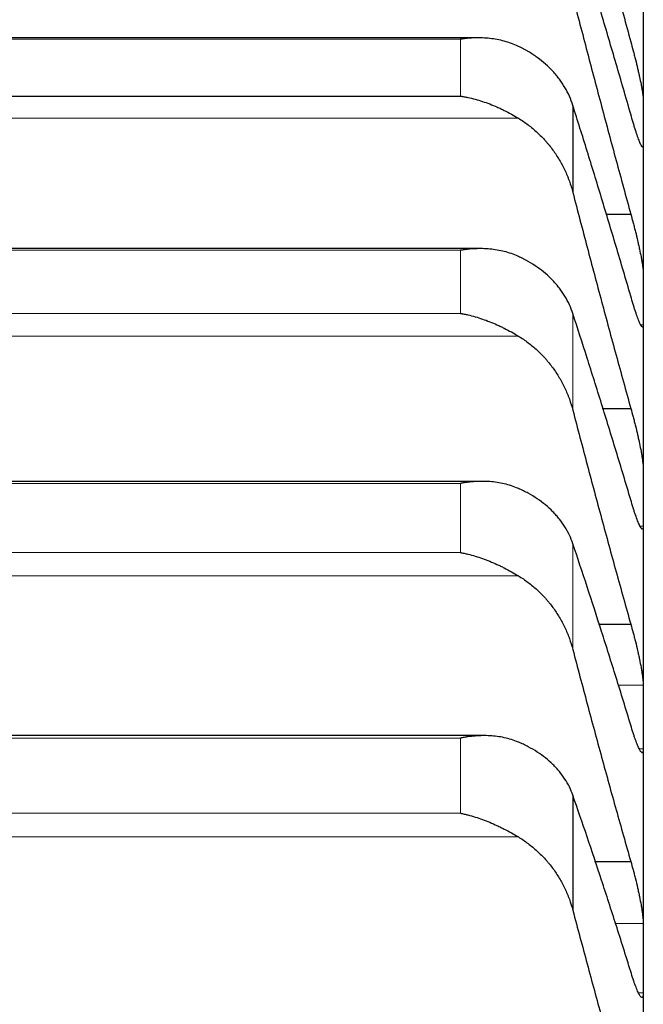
# Model space of a CAD drawing. Header units: inches. Extents: x 0 to 20790, y -12 to 14700.
# Tile 388 of 441: x 14177 to 14204, y 10851 to 10893. Entities that reach past the tile are written whole.
import ezdxf

# ---------------------------------------------------------------- set-up
doc = ezdxf.new("R2010")
doc.units = ezdxf.units.IN
doc.layers.add('1', color=7, linetype='Continuous', true_color=0xffffff)
doc.layers.add('254', color=7, linetype='Continuous', true_color=0xffffff)
doc.styles.add('latin_extended', font='simplex.shx')
doc.dimstyles.get("Standard").update_dxf_attribs({"dimtxt": 0.18, "dimasz": 0.18, "dimexe": 0.18, "dimexo": 0.0625, "dimgap": 0.09, "dimtad": 0, "dimtih": 1, "dimtoh": 1, "dimdec": 4, "dimzin": 0, "dimdsep": 46, "dimtxsty": 'Standard', "dimcen": 0.09, "dimadec": 0, "dimazin": 0, "dimtfac": 1, "dimtdec": 4, "dimtofl": 0, "dimtmove": 0, "dimatfit": 3, "dimfxl": 1, "dimtolj": 1, "dimtzin": 0, "dimarcsym": 0})

# ---------------------------------------------------------------- blocks, each defined once
blk = doc.blocks.new('_U8')
at = {"layer": '254', "color": 3, "linetype": 'Continuous', "lineweight": 13, "transparency": 16777216}
for p, q in [((13940.838, 12760.442), (13940.838, 13273.442)), ((14453.838, 10418.957), (14453.838, 13273.442)), ((14331.338, 13238.442), (14063.338, 13238.442))]:
    blk.add_line(p, q, dxfattribs=at)
at = {"layer": '254', "color": 3, "transparency": 16777216}
for points in [[(14063.338, 13258.858), (14063.338, 13218.025), (13940.838, 13238.442)], [(14331.338, 13218.025), (14331.338, 13258.858), (14453.838, 13238.442)]]:
    blk.add_solid(points, dxfattribs=at)
at = {"layer": 'Defpoints', "color": 0, "transparency": 16777216}
for p in [(13940.838, 13238.442), (13940.838, 12725.442), (14453.838, 10383.957)]:
    blk.add_point(p, dxfattribs=at)
at = {"layer": '254', "color": 2, "lineweight": 13, "transparency": 16777216, "insert": (14074.347, 13422.192), "char_height": 122.5, "attachment_point": 1, "style": 'latin_extended'}
blk.add_mtext('\\A1;513', dxfattribs=at)

msp = doc.modelspace()

# ---------------------------------------------------------------- linework, layer by layer
at = {"layer": '1', "color": 2, "linetype": 'Continuous', "lineweight": 25}
for p, q in [((14203.838, 10895.617), (14203.838, 10888.985)), ((14196.737, 10892.615), (14158.964, 10892.615)), ((14159.694, 10890.112), (14195.982, 10890.112)), ((14200.812, 10889.712), (14200.812, 10885.969)), ((14203.838, 10888.985), (14203.838, 10881.4)), ((14202.231, 10885.038), (14203.301, 10885.038)), ((14196.825, 10883.555), (14158.877, 10883.555)), ((14203.838, 10881.4), (14203.838, 10872.875)), ((14202.078, 10876.69), (14203.301, 10876.69)), ((14196.914, 10873.551), (14158.789, 10873.551)), ((14203.838, 10872.875), (14203.838, 10863.422)), ((14201.917, 10867.408), (14203.301, 10867.408)), ((14203.838, 10863.422), (14203.838, 10853.058)), ((14197.001, 10862.622), (14158.701, 10862.622)), ((14200.812, 10860.058), (14200.812, 10855.114)), ((14201.747, 10857.208), (14203.301, 10857.208)), ((14203.838, 10853.058), (14203.838, 10841.798))]:
    msp.add_line(p, q, dxfattribs=at)
at = {"layer": '1', "color": 110, "linetype": 'Continuous', "lineweight": 13}
for p, q in [((14159.694, 10892.557), (14195.982, 10892.557)), ((14195.982, 10892.557), (14195.982, 10890.112)), ((14157.207, 10889.163), (14198.47, 10889.163)), ((14159.694, 10883.482), (14195.982, 10883.482)), ((14195.982, 10883.482), (14195.982, 10880.772)), ((14159.694, 10880.772), (14195.982, 10880.772)), ((14200.812, 10880.762), (14200.812, 10876.612)), ((14203.721, 10880.286), (14203.836, 10880.286)), ((14157.207, 10879.797), (14198.47, 10879.797)), ((14159.694, 10873.463), (14195.982, 10873.463)), ((14195.982, 10873.463), (14195.982, 10870.491)), ((14203.698, 10871.631), (14203.836, 10871.631)), ((14200.812, 10870.872), (14200.812, 10866.321)), ((14159.694, 10870.491), (14195.982, 10870.491)), ((14157.207, 10869.492), (14198.47, 10869.492)), ((14202.751, 10864.793), (14203.836, 10864.793)), ((14159.694, 10862.516), (14195.982, 10862.516)), ((14195.982, 10862.516), (14195.982, 10859.287)), ((14203.669, 10862.052), (14203.836, 10862.052)), ((14159.694, 10859.287), (14195.982, 10859.287)), ((14157.207, 10858.266), (14198.47, 10858.266)), ((14202.619, 10854.553), (14203.836, 10854.553)), ((14203.636, 10851.562), (14203.836, 10851.562))]:
    msp.add_line(p, q, dxfattribs=at)
at = {"layer": '1', "color": 2, "linetype": 'Continuous', "lineweight": 25}
for points in [[(14200.812, 10901.827), (14201.016, 10901.035), (14201.426, 10899.457), (14202.045, 10897.104), (14202.67, 10894.764), (14203.09, 10893.213), (14203.301, 10892.44)], [(14203.301, 10889.329), (14203.09, 10890.063), (14202.67, 10891.514), (14202.045, 10893.636), (14201.426, 10895.704), (14201.016, 10897.047), (14200.812, 10897.709)], [(14200.812, 10894.379), (14201.016, 10893.588), (14201.426, 10892.013), (14202.045, 10889.669), (14202.67, 10887.343), (14203.09, 10885.804), (14203.301, 10885.038)], [(14203.836, 10889.968), (14203.838, 10889.64), (14203.838, 10889.313), (14203.838, 10888.985)], [(14203.301, 10881.513), (14203.09, 10882.235), (14202.67, 10883.66), (14202.045, 10885.739), (14201.426, 10887.76), (14201.016, 10889.068), (14200.812, 10889.712)], [(14203.838, 10888.985), (14203.838, 10888.657), (14203.838, 10888.329), (14203.836, 10888.002)], [(14200.812, 10885.969), (14201.016, 10885.18), (14201.426, 10883.611), (14202.045, 10881.279), (14202.67, 10878.971), (14203.09, 10877.448), (14203.301, 10876.69)], [(14203.836, 10882.514), (14203.838, 10882.143), (14203.838, 10881.772), (14203.838, 10881.4)], [(14203.838, 10881.4), (14203.838, 10881.029), (14203.838, 10880.657), (14203.836, 10880.286)], [(14203.301, 10872.756), (14203.09, 10873.465), (14202.67, 10874.861), (14202.045, 10876.894), (14201.426, 10878.864), (14201.016, 10880.136), (14200.812, 10880.762)], [(14200.812, 10876.612), (14201.016, 10875.826), (14201.426, 10874.264), (14202.045, 10871.95), (14202.67, 10869.663), (14203.09, 10868.157), (14203.301, 10867.408)], [(14203.836, 10874.118), (14203.838, 10873.704), (14203.838, 10873.289), (14203.838, 10872.875)], [(14203.838, 10872.875), (14203.838, 10872.46), (14203.838, 10872.046), (14203.836, 10871.631)], [(14203.301, 10863.072), (14203.09, 10863.766), (14202.67, 10865.132), (14202.045, 10867.115), (14201.426, 10869.032), (14201.016, 10870.266), (14200.812, 10870.872)], [(14200.812, 10866.321), (14201.016, 10865.54), (14201.426, 10863.989), (14202.045, 10861.694), (14202.67, 10859.432), (14203.09, 10857.946), (14203.301, 10857.208)], [(14203.836, 10864.793), (14203.838, 10864.336), (14203.838, 10863.879), (14203.838, 10863.422)], [(14203.838, 10863.422), (14203.838, 10862.965), (14203.838, 10862.508), (14203.836, 10862.052)], [(14203.301, 10852.477), (14203.09, 10853.155), (14202.67, 10854.489), (14202.045, 10856.419), (14201.426, 10858.28), (14201.016, 10859.473), (14200.812, 10860.058)], [(14200.812, 10855.114), (14201.016, 10854.338), (14201.426, 10852.8), (14202.045, 10850.53), (14202.67, 10848.297), (14203.09, 10846.832), (14203.301, 10846.106)], [(14203.836, 10854.553), (14203.838, 10854.055), (14203.838, 10853.556), (14203.838, 10853.058)], [(14203.838, 10853.058), (14203.838, 10852.559), (14203.838, 10852.061), (14203.836, 10851.562)]]:
    msp.add_open_spline(points, degree=3, dxfattribs=at)
for points, knots in [([(14198.47, 10892.25), (14198.37, 10892.297), (14198.27, 10892.339), (14198.069, 10892.412), (14197.967, 10892.444), (14197.764, 10892.499), (14197.661, 10892.523), (14197.454, 10892.561), (14197.35, 10892.577), (14197.14, 10892.6), (14197.036, 10892.608), (14196.826, 10892.616), (14196.721, 10892.616), (14196.511, 10892.611), (14196.405, 10892.605), (14196.247, 10892.59), (14196.168, 10892.582), (14196.075, 10892.57), (14196.029, 10892.563), (14196.009, 10892.561), (14195.996, 10892.559), (14195.989, 10892.558), (14195.982, 10892.557)], [0, 0, 0, 0, 0.125, 0.125, 0.25, 0.25, 0.375, 0.375, 0.5, 0.5, 0.625, 0.625, 0.75, 0.75, 0.875, 0.875, 0.9375, 0.96875, 0.984375, 0.992187, 0.992187, 1, 1, 1, 1]), ([(14203.301, 10892.44), (14203.335, 10892.316), (14203.369, 10892.19), (14203.42, 10892), (14203.436, 10891.936), (14203.461, 10891.84), (14203.469, 10891.808), (14203.486, 10891.743), (14203.494, 10891.711), (14203.534, 10891.55), (14203.564, 10891.425), (14203.608, 10891.24), (14203.622, 10891.179), (14203.642, 10891.089), (14203.649, 10891.059), (14203.662, 10891), (14203.668, 10890.971), (14203.699, 10890.828), (14203.722, 10890.72), (14203.747, 10890.593), (14203.752, 10890.568), (14203.761, 10890.519), (14203.765, 10890.495), (14203.778, 10890.425), (14203.786, 10890.381), (14203.807, 10890.256), (14203.817, 10890.183), (14203.826, 10890.104), (14203.828, 10890.089), (14203.831, 10890.061), (14203.832, 10890.048), (14203.835, 10890.01), (14203.836, 10889.987), (14203.836, 10889.968)], [0, 0, 0, 0, 0.125, 0.125, 0.1875, 0.1875, 0.21875, 0.21875, 0.25, 0.25, 0.375, 0.375, 0.4375, 0.4375, 0.46875, 0.46875, 0.5, 0.5, 0.625, 0.625, 0.65625, 0.65625, 0.6875, 0.6875, 0.75, 0.75, 0.875, 0.875, 0.90625, 0.90625, 0.9375, 0.9375, 1, 1, 1, 1]), ([(14200.812, 10889.712), (14200.77, 10889.847), (14200.719, 10889.978), (14200.605, 10890.235), (14200.476, 10890.486), (14200.318, 10890.724), (14200.189, 10890.898), (14200.144, 10890.956), (14200.074, 10891.041), (14200.05, 10891.069), (14200.001, 10891.124), (14199.977, 10891.151), (14199.852, 10891.287), (14199.64, 10891.494), (14199.405, 10891.683), (14199.158, 10891.862), (14199.029, 10891.947), (14198.859, 10892.047), (14198.825, 10892.067), (14198.755, 10892.105), (14198.65, 10892.162), (14198.543, 10892.216), (14198.47, 10892.25)], [0, 0, 0, 0, 0.125, 0.125, 0.25, 0.375, 0.375, 0.4375, 0.4375, 0.46875, 0.46875, 0.5, 0.5, 0.625, 0.75, 0.75, 0.875, 0.875, 0.90625, 0.90625, 0.9375, 1, 1, 1, 1]), ([(14195.982, 10890.112), (14195.986, 10890.112), (14195.989, 10890.111), (14195.996, 10890.11), (14195.999, 10890.11), (14196.009, 10890.108), (14196.029, 10890.105), (14196.075, 10890.097), (14196.168, 10890.081), (14196.247, 10890.065), (14196.405, 10890.031), (14196.51, 10890.005), (14196.824, 10889.92), (14197.032, 10889.852), (14197.343, 10889.733), (14197.446, 10889.69), (14197.602, 10889.622), (14197.654, 10889.598), (14197.757, 10889.55), (14197.809, 10889.525), (14197.964, 10889.448), (14198.067, 10889.394), (14198.269, 10889.282), (14198.37, 10889.223), (14198.47, 10889.163)], [0, 0, 0, 0, 0.003906, 0.003906, 0.007813, 0.007813, 0.015625, 0.03125, 0.0625, 0.125, 0.125, 0.25, 0.25, 0.5, 0.5, 0.625, 0.625, 0.6875, 0.6875, 0.75, 0.75, 0.875, 0.875, 1, 1, 1, 1]), ([(14203.836, 10888.002), (14203.836, 10887.983), (14203.834, 10887.951), (14203.826, 10887.923), (14203.817, 10887.918), (14203.809, 10887.918), (14203.806, 10887.919), (14203.8, 10887.923), (14203.796, 10887.926), (14203.779, 10887.943), (14203.762, 10887.97), (14203.737, 10888.019), (14203.732, 10888.03), (14203.724, 10888.047), (14203.722, 10888.052), (14203.716, 10888.065), (14203.702, 10888.096), (14203.675, 10888.159), (14203.649, 10888.227), (14203.622, 10888.299), (14203.608, 10888.338), (14203.565, 10888.463), (14203.534, 10888.555), (14203.486, 10888.703), (14203.47, 10888.755), (14203.445, 10888.835), (14203.437, 10888.863), (14203.42, 10888.918), (14203.412, 10888.946), (14203.37, 10889.088), (14203.335, 10889.206), (14203.301, 10889.329)], [0, 0, 0, 0, 0.0625, 0.125, 0.1875, 0.1875, 0.21875, 0.21875, 0.25, 0.25, 0.375, 0.375, 0.40625, 0.40625, 0.421875, 0.421875, 0.4375, 0.5, 0.5625, 0.5625, 0.625, 0.625, 0.75, 0.75, 0.8125, 0.8125, 0.84375, 0.84375, 0.875, 0.875, 1, 1, 1, 1]), ([(14198.47, 10889.163), (14198.616, 10889.074), (14198.756, 10888.978), (14199.025, 10888.775), (14199.282, 10888.558), (14199.518, 10888.317), (14199.659, 10888.159), (14199.687, 10888.127), (14199.742, 10888.062), (14199.769, 10888.029), (14199.849, 10887.929), (14199.901, 10887.862), (14200.051, 10887.657), (14200.143, 10887.516), (14200.315, 10887.226), (14200.394, 10887.078), (14200.502, 10886.849), (14200.536, 10886.772), (14200.585, 10886.655), (14200.601, 10886.615), (14200.632, 10886.536), (14200.647, 10886.496), (14200.719, 10886.296), (14200.77, 10886.134), (14200.812, 10885.969)], [0, 0, 0, 0, 0.125, 0.125, 0.25, 0.375, 0.375, 0.40625, 0.40625, 0.4375, 0.4375, 0.5, 0.5, 0.625, 0.625, 0.75, 0.75, 0.8125, 0.8125, 0.84375, 0.84375, 0.875, 0.875, 1, 1, 1, 1]), ([(14203.301, 10885.038), (14203.335, 10884.916), (14203.369, 10884.791), (14203.42, 10884.602), (14203.436, 10884.538), (14203.461, 10884.442), (14203.469, 10884.41), (14203.486, 10884.345), (14203.494, 10884.313), (14203.534, 10884.152), (14203.564, 10884.025), (14203.608, 10883.838), (14203.622, 10883.777), (14203.642, 10883.685), (14203.649, 10883.654), (14203.662, 10883.594), (14203.668, 10883.565), (14203.699, 10883.418), (14203.722, 10883.308), (14203.747, 10883.177), (14203.752, 10883.151), (14203.761, 10883.101), (14203.765, 10883.076), (14203.778, 10883.003), (14203.786, 10882.957), (14203.807, 10882.826), (14203.817, 10882.748), (14203.826, 10882.664), (14203.828, 10882.648), (14203.831, 10882.617), (14203.832, 10882.602), (14203.835, 10882.561), (14203.836, 10882.536), (14203.836, 10882.514)], [0, 0, 0, 0, 0.125, 0.125, 0.1875, 0.1875, 0.21875, 0.21875, 0.25, 0.25, 0.375, 0.375, 0.4375, 0.4375, 0.46875, 0.46875, 0.5, 0.5, 0.625, 0.625, 0.65625, 0.65625, 0.6875, 0.6875, 0.75, 0.75, 0.875, 0.875, 0.90625, 0.90625, 0.9375, 0.9375, 1, 1, 1, 1]), ([(14198.47, 10883.22), (14198.37, 10883.265), (14198.27, 10883.305), (14198.069, 10883.375), (14197.967, 10883.405), (14197.764, 10883.457), (14197.661, 10883.478), (14197.454, 10883.513), (14197.35, 10883.526), (14197.14, 10883.546), (14197.036, 10883.552), (14196.826, 10883.556), (14196.721, 10883.555), (14196.511, 10883.545), (14196.405, 10883.537), (14196.247, 10883.52), (14196.168, 10883.51), (14196.075, 10883.497), (14196.029, 10883.489), (14196.009, 10883.486), (14195.996, 10883.484), (14195.989, 10883.483), (14195.982, 10883.482)], [0, 0, 0, 0, 0.125, 0.125, 0.25, 0.25, 0.375, 0.375, 0.5, 0.5, 0.625, 0.625, 0.75, 0.75, 0.875, 0.875, 0.9375, 0.96875, 0.984375, 0.992188, 0.992188, 1, 1, 1, 1]), ([(14200.812, 10880.762), (14200.77, 10880.893), (14200.719, 10881.02), (14200.605, 10881.269), (14200.476, 10881.512), (14200.318, 10881.743), (14200.189, 10881.912), (14200.144, 10881.967), (14200.074, 10882.05), (14200.05, 10882.077), (14200.001, 10882.131), (14199.977, 10882.157), (14199.852, 10882.288), (14199.64, 10882.489), (14199.405, 10882.671), (14199.158, 10882.845), (14199.029, 10882.927), (14198.859, 10883.024), (14198.825, 10883.043), (14198.755, 10883.08), (14198.65, 10883.135), (14198.543, 10883.187), (14198.47, 10883.22)], [0, 0, 0, 0, 0.125, 0.125, 0.25, 0.375, 0.375, 0.4375, 0.4375, 0.46875, 0.46875, 0.5, 0.5, 0.625, 0.75, 0.75, 0.875, 0.875, 0.90625, 0.90625, 0.9375, 1, 1, 1, 1]), ([(14203.836, 10880.286), (14203.836, 10880.264), (14203.834, 10880.228), (14203.826, 10880.192), (14203.817, 10880.181), (14203.809, 10880.178), (14203.806, 10880.178), (14203.8, 10880.179), (14203.796, 10880.18), (14203.779, 10880.191), (14203.762, 10880.213), (14203.737, 10880.255), (14203.732, 10880.265), (14203.724, 10880.28), (14203.722, 10880.285), (14203.716, 10880.296), (14203.702, 10880.324), (14203.675, 10880.382), (14203.649, 10880.445), (14203.622, 10880.513), (14203.608, 10880.55), (14203.565, 10880.669), (14203.534, 10880.757), (14203.486, 10880.901), (14203.47, 10880.951), (14203.445, 10881.029), (14203.437, 10881.055), (14203.42, 10881.109), (14203.412, 10881.137), (14203.37, 10881.275), (14203.335, 10881.391), (14203.301, 10881.513)], [0, 0, 0, 0, 0.0625, 0.125, 0.1875, 0.1875, 0.21875, 0.21875, 0.25, 0.25, 0.375, 0.375, 0.40625, 0.40625, 0.421875, 0.421875, 0.4375, 0.5, 0.5625, 0.5625, 0.625, 0.625, 0.75, 0.75, 0.8125, 0.8125, 0.84375, 0.84375, 0.875, 0.875, 1, 1, 1, 1]), ([(14195.982, 10880.772), (14195.986, 10880.771), (14195.989, 10880.771), (14195.996, 10880.769), (14195.999, 10880.769), (14196.009, 10880.767), (14196.029, 10880.763), (14196.075, 10880.755), (14196.168, 10880.737), (14196.353, 10880.697), (14196.51, 10880.656), (14196.824, 10880.567), (14197.032, 10880.496), (14197.343, 10880.373), (14197.446, 10880.329), (14197.602, 10880.259), (14197.654, 10880.235), (14197.757, 10880.186), (14197.809, 10880.161), (14197.964, 10880.083), (14198.067, 10880.029), (14198.269, 10879.916), (14198.37, 10879.857), (14198.47, 10879.797)], [0, 0, 0, 0, 0.003906, 0.003906, 0.007813, 0.007813, 0.015625, 0.03125, 0.0625, 0.125, 0.25, 0.25, 0.5, 0.5, 0.625, 0.625, 0.6875, 0.6875, 0.75, 0.75, 0.875, 0.875, 1, 1, 1, 1]), ([(14198.47, 10879.797), (14198.616, 10879.708), (14198.756, 10879.612), (14199.025, 10879.409), (14199.282, 10879.193), (14199.518, 10878.952), (14199.659, 10878.794), (14199.687, 10878.762), (14199.742, 10878.698), (14199.769, 10878.665), (14199.849, 10878.565), (14199.901, 10878.498), (14200.051, 10878.294), (14200.143, 10878.153), (14200.315, 10877.864), (14200.394, 10877.716), (14200.502, 10877.488), (14200.536, 10877.411), (14200.585, 10877.295), (14200.601, 10877.255), (14200.632, 10877.176), (14200.647, 10877.137), (14200.719, 10876.937), (14200.77, 10876.776), (14200.812, 10876.612)], [0, 0, 0, 0, 0.125, 0.125, 0.25, 0.375, 0.375, 0.40625, 0.40625, 0.4375, 0.4375, 0.5, 0.5, 0.625, 0.625, 0.75, 0.75, 0.8125, 0.8125, 0.84375, 0.84375, 0.875, 0.875, 1, 1, 1, 1]), ([(14203.301, 10876.69), (14203.335, 10876.569), (14203.369, 10876.446), (14203.42, 10876.257), (14203.436, 10876.194), (14203.461, 10876.098), (14203.469, 10876.066), (14203.486, 10876.001), (14203.494, 10875.969), (14203.534, 10875.808), (14203.564, 10875.68), (14203.608, 10875.492), (14203.622, 10875.429), (14203.642, 10875.336), (14203.649, 10875.305), (14203.662, 10875.244), (14203.668, 10875.214), (14203.699, 10875.065), (14203.722, 10874.952), (14203.747, 10874.817), (14203.752, 10874.791), (14203.761, 10874.738), (14203.765, 10874.713), (14203.778, 10874.637), (14203.786, 10874.589), (14203.807, 10874.453), (14203.817, 10874.371), (14203.826, 10874.281), (14203.828, 10874.264), (14203.831, 10874.231), (14203.832, 10874.215), (14203.835, 10874.169), (14203.836, 10874.142), (14203.836, 10874.118)], [0, 0, 0, 0, 0.125, 0.125, 0.1875, 0.1875, 0.21875, 0.21875, 0.25, 0.25, 0.375, 0.375, 0.4375, 0.4375, 0.46875, 0.46875, 0.5, 0.5, 0.625, 0.625, 0.65625, 0.65625, 0.6875, 0.6875, 0.75, 0.75, 0.875, 0.875, 0.90625, 0.90625, 0.9375, 0.9375, 1, 1, 1, 1]), ([(14198.47, 10873.246), (14198.37, 10873.29), (14198.27, 10873.328), (14198.069, 10873.394), (14197.967, 10873.422), (14197.764, 10873.47), (14197.661, 10873.49), (14197.454, 10873.521), (14197.35, 10873.532), (14197.14, 10873.547), (14197.036, 10873.551), (14196.826, 10873.552), (14196.721, 10873.548), (14196.511, 10873.535), (14196.405, 10873.525), (14196.247, 10873.505), (14196.168, 10873.494), (14196.075, 10873.479), (14196.029, 10873.471), (14196.009, 10873.467), (14195.996, 10873.465), (14195.989, 10873.464), (14195.982, 10873.463)], [0, 0, 0, 0, 0.125, 0.125, 0.25, 0.25, 0.375, 0.375, 0.5, 0.5, 0.625, 0.625, 0.75, 0.75, 0.875, 0.875, 0.9375, 0.96875, 0.984375, 0.992187, 0.992187, 1, 1, 1, 1]), ([(14200.812, 10870.872), (14200.77, 10870.998), (14200.719, 10871.122), (14200.605, 10871.362), (14200.476, 10871.597), (14200.318, 10871.821), (14200.189, 10871.984), (14200.144, 10872.038), (14200.074, 10872.117), (14200.05, 10872.143), (14200.001, 10872.195), (14199.977, 10872.221), (14199.852, 10872.347), (14199.64, 10872.541), (14199.405, 10872.717), (14199.158, 10872.884), (14199.029, 10872.963), (14198.859, 10873.057), (14198.825, 10873.075), (14198.755, 10873.111), (14198.65, 10873.164), (14198.543, 10873.214), (14198.47, 10873.246)], [0, 0, 0, 0, 0.125, 0.125, 0.25, 0.375, 0.375, 0.4375, 0.4375, 0.46875, 0.46875, 0.5, 0.5, 0.625, 0.75, 0.75, 0.875, 0.875, 0.90625, 0.90625, 0.9375, 1, 1, 1, 1]), ([(14203.836, 10871.631), (14203.836, 10871.607), (14203.834, 10871.565), (14203.826, 10871.522), (14203.817, 10871.506), (14203.809, 10871.499), (14203.806, 10871.497), (14203.8, 10871.496), (14203.796, 10871.496), (14203.779, 10871.5), (14203.762, 10871.516), (14203.737, 10871.553), (14203.732, 10871.561), (14203.724, 10871.574), (14203.722, 10871.579), (14203.716, 10871.588), (14203.702, 10871.613), (14203.675, 10871.666), (14203.649, 10871.724), (14203.622, 10871.788), (14203.608, 10871.823), (14203.565, 10871.935), (14203.534, 10872.019), (14203.486, 10872.158), (14203.47, 10872.206), (14203.445, 10872.282), (14203.437, 10872.308), (14203.42, 10872.36), (14203.412, 10872.387), (14203.37, 10872.522), (14203.335, 10872.636), (14203.301, 10872.756)], [0, 0, 0, 0, 0.0625, 0.125, 0.1875, 0.1875, 0.21875, 0.21875, 0.25, 0.25, 0.375, 0.375, 0.40625, 0.40625, 0.421875, 0.421875, 0.4375, 0.5, 0.5625, 0.5625, 0.625, 0.625, 0.75, 0.75, 0.8125, 0.8125, 0.84375, 0.84375, 0.875, 0.875, 1, 1, 1, 1]), ([(14195.982, 10870.491), (14195.986, 10870.491), (14195.989, 10870.49), (14195.996, 10870.489), (14195.999, 10870.488), (14196.009, 10870.486), (14196.029, 10870.482), (14196.075, 10870.473), (14196.168, 10870.453), (14196.353, 10870.411), (14196.51, 10870.368), (14196.824, 10870.273), (14197.032, 10870.2), (14197.343, 10870.074), (14197.446, 10870.029), (14197.602, 10869.958), (14197.654, 10869.934), (14197.757, 10869.884), (14197.809, 10869.858), (14197.964, 10869.779), (14198.067, 10869.725), (14198.269, 10869.612), (14198.37, 10869.553), (14198.47, 10869.492)], [0, 0, 0, 0, 0.003906, 0.003906, 0.007812, 0.007812, 0.015625, 0.03125, 0.0625, 0.125, 0.25, 0.25, 0.5, 0.5, 0.625, 0.625, 0.6875, 0.6875, 0.75, 0.75, 0.875, 0.875, 1, 1, 1, 1]), ([(14198.47, 10869.492), (14198.616, 10869.404), (14198.756, 10869.309), (14199.025, 10869.106), (14199.282, 10868.891), (14199.518, 10868.651), (14199.659, 10868.493), (14199.687, 10868.462), (14199.742, 10868.397), (14199.769, 10868.364), (14199.849, 10868.265), (14199.901, 10868.198), (14200.051, 10867.995), (14200.143, 10867.855), (14200.315, 10867.567), (14200.394, 10867.42), (14200.502, 10867.193), (14200.536, 10867.117), (14200.585, 10867), (14200.601, 10866.961), (14200.632, 10866.883), (14200.647, 10866.843), (14200.719, 10866.645), (14200.77, 10866.484), (14200.812, 10866.321)], [0, 0, 0, 0, 0.125, 0.125, 0.25, 0.375, 0.375, 0.40625, 0.40625, 0.4375, 0.4375, 0.5, 0.5, 0.625, 0.625, 0.75, 0.75, 0.8125, 0.8125, 0.84375, 0.84375, 0.875, 0.875, 1, 1, 1, 1]), ([(14203.301, 10867.408), (14203.335, 10867.29), (14203.369, 10867.168), (14203.42, 10866.981), (14203.436, 10866.918), (14203.461, 10866.822), (14203.469, 10866.79), (14203.486, 10866.725), (14203.494, 10866.693), (14203.534, 10866.532), (14203.564, 10866.404), (14203.608, 10866.214), (14203.622, 10866.151), (14203.642, 10866.057), (14203.649, 10866.025), (14203.662, 10865.963), (14203.668, 10865.933), (14203.699, 10865.781), (14203.722, 10865.665), (14203.747, 10865.527), (14203.752, 10865.5), (14203.761, 10865.446), (14203.765, 10865.42), (14203.778, 10865.342), (14203.786, 10865.292), (14203.807, 10865.15), (14203.817, 10865.064), (14203.826, 10864.969), (14203.828, 10864.95), (14203.831, 10864.915), (14203.832, 10864.898), (14203.835, 10864.849), (14203.836, 10864.819), (14203.836, 10864.793)], [0, 0, 0, 0, 0.125, 0.125, 0.1875, 0.1875, 0.21875, 0.21875, 0.25, 0.25, 0.375, 0.375, 0.4375, 0.4375, 0.46875, 0.46875, 0.5, 0.5, 0.625, 0.625, 0.65625, 0.65625, 0.6875, 0.6875, 0.75, 0.75, 0.875, 0.875, 0.90625, 0.90625, 0.9375, 0.9375, 1, 1, 1, 1]), ([(14203.836, 10862.052), (14203.836, 10862.025), (14203.834, 10861.978), (14203.826, 10861.927), (14203.817, 10861.906), (14203.809, 10861.895), (14203.806, 10861.892), (14203.8, 10861.887), (14203.796, 10861.886), (14203.779, 10861.884), (14203.762, 10861.895), (14203.737, 10861.925), (14203.732, 10861.932), (14203.724, 10861.943), (14203.722, 10861.947), (14203.716, 10861.955), (14203.702, 10861.977), (14203.675, 10862.025), (14203.649, 10862.078), (14203.622, 10862.138), (14203.608, 10862.17), (14203.565, 10862.276), (14203.534, 10862.356), (14203.486, 10862.489), (14203.47, 10862.536), (14203.445, 10862.609), (14203.437, 10862.634), (14203.42, 10862.685), (14203.412, 10862.711), (14203.37, 10862.843), (14203.335, 10862.954), (14203.301, 10863.072)], [0, 0, 0, 0, 0.0625, 0.125, 0.1875, 0.1875, 0.21875, 0.21875, 0.25, 0.25, 0.375, 0.375, 0.40625, 0.40625, 0.421875, 0.421875, 0.4375, 0.5, 0.5625, 0.5625, 0.625, 0.625, 0.75, 0.75, 0.8125, 0.8125, 0.84375, 0.84375, 0.875, 0.875, 1, 1, 1, 1]), ([(14198.47, 10862.344), (14198.37, 10862.386), (14198.27, 10862.423), (14198.069, 10862.485), (14197.967, 10862.512), (14197.764, 10862.555), (14197.661, 10862.573), (14197.454, 10862.6), (14197.35, 10862.609), (14197.14, 10862.621), (14197.036, 10862.623), (14196.826, 10862.619), (14196.721, 10862.614), (14196.511, 10862.597), (14196.405, 10862.585), (14196.247, 10862.563), (14196.168, 10862.55), (14196.075, 10862.533), (14196.029, 10862.525), (14196.009, 10862.521), (14195.996, 10862.518), (14195.989, 10862.517), (14195.982, 10862.516)], [0, 0, 0, 0, 0.125, 0.125, 0.25, 0.25, 0.375, 0.375, 0.5, 0.5, 0.625, 0.625, 0.75, 0.75, 0.875, 0.875, 0.9375, 0.96875, 0.984375, 0.992187, 0.992187, 1, 1, 1, 1]), ([(14200.812, 10860.058), (14200.77, 10860.18), (14200.719, 10860.299), (14200.605, 10860.531), (14200.476, 10860.758), (14200.318, 10860.973), (14200.189, 10861.13), (14200.144, 10861.182), (14200.074, 10861.258), (14200.05, 10861.284), (14200.001, 10861.334), (14199.977, 10861.358), (14199.852, 10861.48), (14199.64, 10861.667), (14199.405, 10861.836), (14199.158, 10861.997), (14199.029, 10862.073), (14198.859, 10862.162), (14198.825, 10862.18), (14198.755, 10862.215), (14198.65, 10862.266), (14198.543, 10862.314), (14198.47, 10862.344)], [0, 0, 0, 0, 0.125, 0.125, 0.25, 0.375, 0.375, 0.4375, 0.4375, 0.46875, 0.46875, 0.5, 0.5, 0.625, 0.75, 0.75, 0.875, 0.875, 0.90625, 0.90625, 0.9375, 1, 1, 1, 1]), ([(14195.982, 10859.287), (14195.986, 10859.287), (14195.989, 10859.286), (14195.996, 10859.285), (14195.999, 10859.284), (14196.009, 10859.282), (14196.029, 10859.278), (14196.075, 10859.268), (14196.168, 10859.247), (14196.353, 10859.201), (14196.51, 10859.156), (14196.824, 10859.057), (14197.032, 10858.981), (14197.343, 10858.852), (14197.446, 10858.807), (14197.602, 10858.735), (14197.654, 10858.71), (14197.757, 10858.659), (14197.809, 10858.633), (14197.964, 10858.554), (14198.067, 10858.499), (14198.269, 10858.385), (14198.37, 10858.327), (14198.47, 10858.266)], [0, 0, 0, 0, 0.003906, 0.003906, 0.007813, 0.007813, 0.015625, 0.03125, 0.0625, 0.125, 0.25, 0.25, 0.5, 0.5, 0.625, 0.625, 0.6875, 0.6875, 0.75, 0.75, 0.875, 0.875, 1, 1, 1, 1]), ([(14198.47, 10858.266), (14198.616, 10858.178), (14198.756, 10858.084), (14199.025, 10857.882), (14199.282, 10857.668), (14199.518, 10857.429), (14199.659, 10857.272), (14199.687, 10857.241), (14199.742, 10857.177), (14199.769, 10857.144), (14199.849, 10857.046), (14199.901, 10856.979), (14200.051, 10856.776), (14200.143, 10856.637), (14200.315, 10856.352), (14200.394, 10856.205), (14200.502, 10855.98), (14200.536, 10855.904), (14200.585, 10855.788), (14200.601, 10855.75), (14200.632, 10855.672), (14200.647, 10855.632), (14200.719, 10855.435), (14200.77, 10855.276), (14200.812, 10855.114)], [0, 0, 0, 0, 0.125, 0.125, 0.25, 0.375, 0.375, 0.40625, 0.40625, 0.4375, 0.4375, 0.5, 0.5, 0.625, 0.625, 0.75, 0.75, 0.8125, 0.8125, 0.84375, 0.84375, 0.875, 0.875, 1, 1, 1, 1]), ([(14203.301, 10857.208), (14203.335, 10857.092), (14203.369, 10856.972), (14203.42, 10856.786), (14203.436, 10856.724), (14203.461, 10856.629), (14203.469, 10856.597), (14203.486, 10856.532), (14203.494, 10856.5), (14203.534, 10856.339), (14203.564, 10856.211), (14203.608, 10856.02), (14203.622, 10855.956), (14203.642, 10855.861), (14203.649, 10855.829), (14203.662, 10855.766), (14203.668, 10855.735), (14203.699, 10855.582), (14203.722, 10855.464), (14203.747, 10855.322), (14203.752, 10855.294), (14203.761, 10855.239), (14203.765, 10855.212), (14203.778, 10855.131), (14203.786, 10855.08), (14203.807, 10854.932), (14203.817, 10854.843), (14203.826, 10854.742), (14203.828, 10854.722), (14203.831, 10854.685), (14203.832, 10854.666), (14203.835, 10854.614), (14203.836, 10854.582), (14203.836, 10854.553)], [0, 0, 0, 0, 0.125, 0.125, 0.1875, 0.1875, 0.21875, 0.21875, 0.25, 0.25, 0.375, 0.375, 0.4375, 0.4375, 0.46875, 0.46875, 0.5, 0.5, 0.625, 0.625, 0.65625, 0.65625, 0.6875, 0.6875, 0.75, 0.75, 0.875, 0.875, 0.90625, 0.90625, 0.9375, 0.9375, 1, 1, 1, 1]), ([(14203.836, 10851.562), (14203.836, 10851.533), (14203.834, 10851.481), (14203.826, 10851.423), (14203.817, 10851.396), (14203.809, 10851.381), (14203.806, 10851.377), (14203.8, 10851.37), (14203.796, 10851.367), (14203.779, 10851.358), (14203.762, 10851.364), (14203.737, 10851.388), (14203.732, 10851.393), (14203.724, 10851.403), (14203.722, 10851.406), (14203.716, 10851.413), (14203.702, 10851.432), (14203.675, 10851.474), (14203.649, 10851.523), (14203.622, 10851.577), (14203.608, 10851.607), (14203.565, 10851.707), (14203.534, 10851.783), (14203.486, 10851.91), (14203.47, 10851.955), (14203.445, 10852.026), (14203.437, 10852.05), (14203.42, 10852.099), (14203.412, 10852.124), (14203.37, 10852.252), (14203.335, 10852.361), (14203.301, 10852.477)], [0, 0, 0, 0, 0.0625, 0.125, 0.1875, 0.1875, 0.21875, 0.21875, 0.25, 0.25, 0.375, 0.375, 0.40625, 0.40625, 0.421875, 0.421875, 0.4375, 0.5, 0.5625, 0.5625, 0.625, 0.625, 0.75, 0.75, 0.8125, 0.8125, 0.84375, 0.84375, 0.875, 0.875, 1, 1, 1, 1])]:
    msp.add_open_spline(points, degree=3, knots=knots, dxfattribs=at)

# ---------------------------------------------------------------- dimensions: what is measured, and where the dimension line sits
at = {"layer": '254', "color": 2, "linetype": 'Continuous', "lineweight": 13}
dim = msp.add_linear_dim(base=(13940.838, 13238.442), p1=(14453.838, 10383.957), p2=(13940.838, 12725.442), dimstyle='Standard', override={"dimscale": 35, "dimtxt": 3.5, "dimasz": 3.5, "dimexe": 1, "dimexo": 1, "dimgap": 1.75, "dimtad": 1, "dimtih": 1, "dimtoh": 0, "dimdec": 2, "dimlfac": 1, "dimzin": 8, "dimdsep": 46, "dimlunit": 2, "dimtxsty": 'latin_extended', "dimsah": 1, "dimse1": 0, "dimse2": 0, "dimsd1": 0, "dimsd2": 0, "dimclrd": 3, "dimclre": 3, "dimclrt": 2, "dimtol": 0, "dimtm": -0.1, "dimtfac": 0.714286, "dimtdec": 3, "dimtofl": 1, "dimtmove": 0, "dimtzin": 8, "dimlwd": 13, "dimlwe": 13}, dxfattribs=at)
dim.commit()
dim.dimension.update_dxf_attribs({"geometry": '_U8', "text_midpoint": (14220.18, 13238.442), "dimtype": 160})

doc.saveas('drawing.dxf')
